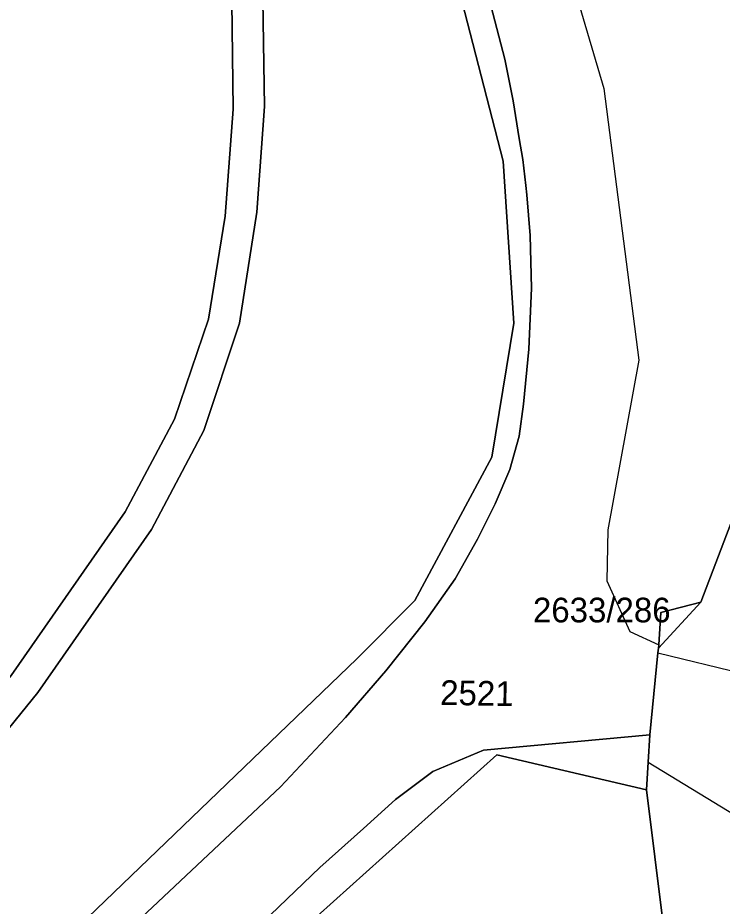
# Model space of a CAD drawing. Extents: x -263423 to -261326, y -1240067 to -1237864.
# Drawn here: x -262169.5 to -262112.4, y -1239271.2 to -1239199.1 of the extents above; entities that cross this region are included whole.
import ezdxf

# ---------------------------------------------------------------- set-up
doc = ezdxf.new("R2010")
doc.units = 0
for name, color, linetype in [('body_kn', 7, 'Continuous'), ('kladpar_druhypozemkov', 7, 'Continuous'), ('kladpar_hranice', 7, 'Continuous'), ('kladpar_parcelnecisla', 7, 'Continuous'), ('kladpar_plochy', 7, 'Continuous'), ('zappar_hrandruhpozemk', 7, 'Continuous')]:
    doc.layers.add(name, color=color, linetype=linetype)

msp = doc.modelspace()

# ---------------------------------------------------------------- linework, layer by layer
at = {"layer": 'body_kn'}
for p, q in [((-262130.04, -1239202.46), (-262130.04, -1239202.46)), ((-262122.03, -1239204.83), (-262122.03, -1239204.83)), ((-262129.38, -1239205.83), (-262129.38, -1239205.83)), ((-262152.06, -1239206.49), (-262152.06, -1239206.49)), ((-262149.52, -1239206.28), (-262149.52, -1239206.28)), ((-262128.88, -1239208.87), (-262128.88, -1239208.87)), ((-262130.18, -1239210.72), (-262130.18, -1239210.72)), ((-262128.59, -1239210.59), (-262128.59, -1239210.59)), ((-262128.35, -1239212.7), (-262128.35, -1239212.7)), ((-262128.26, -1239213.45), (-262128.26, -1239213.45)), ((-262152.7, -1239215.17), (-262152.7, -1239215.17)), ((-262150.15, -1239214.86), (-262150.15, -1239214.86)), ((-262127.98, -1239216.76), (-262127.98, -1239216.76)), ((-262127.89, -1239221.02), (-262127.89, -1239221.02)), ((-262154.07, -1239223.55), (-262154.07, -1239223.55)), ((-262151.56, -1239223.86), (-262151.56, -1239223.86)), ((-262129.3, -1239223.87), (-262129.3, -1239223.87)), ((-262128.11, -1239225.98), (-262128.11, -1239225.98)), ((-262119.17, -1239226.87), (-262119.17, -1239226.87)), ((-262128.53, -1239230.43), (-262128.53, -1239230.43)), ((-262156.81, -1239231.66), (-262156.81, -1239231.66)), ((-262154.45, -1239232.56), (-262154.45, -1239232.56)), ((-262128.89, -1239233.04), (-262128.89, -1239233.04)), ((-262131.1, -1239234.72), (-262131.1, -1239234.72)), ((-262129.64, -1239235.72), (-262129.64, -1239235.72)), ((-262130.82, -1239238.52), (-262130.82, -1239238.52)), ((-262160.81, -1239239.16), (-262160.81, -1239239.16)), ((-262158.68, -1239240.61), (-262158.68, -1239240.61)), ((-262121.68, -1239240.62), (-262121.68, -1239240.62)), ((-262132.26, -1239241.39), (-262132.26, -1239241.39)), ((-262134.08, -1239244.59), (-262134.08, -1239244.59)), ((-262121.78, -1239244.76), (-262121.78, -1239244.76)), ((-262137.34, -1239246.36), (-262137.34, -1239246.36)), ((-262114.16, -1239246.49), (-262114.16, -1239246.49)), ((-262117.39, -1239247.34), (-262117.39, -1239247.34)), ((-262136.53, -1239248.1), (-262136.53, -1239248.1)), ((-262119.92, -1239248.88), (-262119.92, -1239248.88)), ((-262117.63, -1239250.61), (-262117.63, -1239250.61)), ((-262117.63, -1239250.61), (-262117.63, -1239250.61)), ((-262117.58, -1239250.21), (-262117.58, -1239250.21)), ((-262117.58, -1239250.21), (-262117.58, -1239250.21)), ((-262117.56, -1239249.94), (-262117.56, -1239249.94)), ((-262142.03, -1239251.08), (-262142.03, -1239251.08)), ((-262139.68, -1239252.06), (-262139.68, -1239252.06)), ((-262167.9, -1239253.82), (-262167.9, -1239253.82)), ((-262142.95, -1239255.84), (-262142.95, -1239255.84)), ((-262118.28, -1239257.26), (-262118.28, -1239257.26)), ((-262131.78, -1239258.5), (-262131.78, -1239258.5)), ((-262130.69, -1239258.87), (-262130.69, -1239258.87)), ((-262118.42, -1239259.46), (-262118.42, -1239259.46)), ((-262118.42, -1239259.46), (-262118.42, -1239259.46)), ((-262135.89, -1239260.24), (-262135.89, -1239260.24)), ((-262148.24, -1239261.47), (-262148.24, -1239261.47)), ((-262148.24, -1239261.47), (-262148.24, -1239261.47)), ((-262118.57, -1239261.71), (-262118.57, -1239261.71)), ((-262118.57, -1239261.71), (-262118.57, -1239261.71)), ((-262138.91, -1239262.49), (-262138.91, -1239262.49)), ((-262141.5, -1239264.86), (-262141.5, -1239264.86)), ((-262145.03, -1239268), (-262145.03, -1239268))]:
    msp.add_line(p, q, dxfattribs=at)
at = {"layer": 'kladpar_druhypozemkov'}
for p, q in [((-262115.37, -1239247.13), (-262115.37, -1239247.13)), ((-262131.95, -1239252.81), (-262131.95, -1239252.81))]:
    msp.add_line(p, q, dxfattribs=at)
at = {"layer": 'kladpar_hranice'}
for points in [[(-262157.05, -1239082.84), (-262145.6, -1239121.1), (-262134.21, -1239159.96), (-262132.82, -1239164.79), (-262129.2, -1239165.19), (-262117.4, -1239162.5), (-262110.96, -1239185.93), (-262102.7, -1239216.43), (-262114.16, -1239246.49), (-262117.39, -1239247.34), (-262117.56, -1239249.94), (-262117.58, -1239250.21), (-262117.63, -1239250.61), (-262118.28, -1239257.26), (-262131.78, -1239258.5), (-262135.89, -1239260.24), (-262138.91, -1239262.49), (-262141.5, -1239264.86), (-262145.03, -1239268), (-262153.03, -1239275.68)], [(-262225.09, -1239330.95), (-262142.03, -1239251.08), (-262137.34, -1239246.36), (-262131.1, -1239234.72), (-262129.3, -1239223.87), (-262130.18, -1239210.72), (-262138.41, -1239178.7), (-262139.91, -1239179.16), (-262141.18, -1239174.97), (-262139.56, -1239174.44), (-262144.12, -1239159.69), (-262145.42, -1239160.12), (-262155.31, -1239130.91), (-262154.17, -1239130.58), (-262155.42, -1239126.35), (-262156.6, -1239126.67), (-262167.32, -1239086.22)], [(-262167.32, -1239086.22), (-262156.6, -1239126.67), (-262155.42, -1239126.35), (-262154.17, -1239130.58), (-262155.31, -1239130.91), (-262145.42, -1239160.12), (-262144.12, -1239159.69), (-262139.56, -1239174.44), (-262141.18, -1239174.97), (-262139.91, -1239179.16), (-262138.41, -1239178.7), (-262130.18, -1239210.72), (-262129.3, -1239223.87), (-262131.1, -1239234.72), (-262137.34, -1239246.36), (-262142.03, -1239251.08), (-262225.09, -1239330.95)], [(-262185.46, -1239275.49), (-262167.9, -1239253.82), (-262158.68, -1239240.61), (-262154.45, -1239232.56), (-262151.56, -1239223.86), (-262150.15, -1239214.86), (-262149.52, -1239206.28), (-262149.66, -1239197.67), (-262150.75, -1239188.25), (-262152.39, -1239178.91), (-262155.04, -1239162.6), (-262156.89, -1239152.92), (-262160.12, -1239143.61), (-262163.91, -1239137.24), (-262168.21, -1239131.2), (-262171.27, -1239127.37), (-262174.53, -1239123.69), (-262180.02, -1239119.25), (-262185.77, -1239115.14), (-262191.75, -1239111.38), (-262212.51, -1239099.02), (-262218.7, -1239095.03)], [(-262218.7, -1239095.03), (-262212.51, -1239099.02), (-262191.75, -1239111.38), (-262185.77, -1239115.14), (-262180.02, -1239119.25), (-262174.53, -1239123.69), (-262171.27, -1239127.37), (-262168.21, -1239131.2), (-262163.91, -1239137.24), (-262160.12, -1239143.61), (-262156.89, -1239152.92), (-262155.04, -1239162.6), (-262152.39, -1239178.91), (-262150.75, -1239188.25), (-262149.66, -1239197.67), (-262149.52, -1239206.28), (-262150.15, -1239214.86), (-262151.56, -1239223.86), (-262154.45, -1239232.56), (-262158.68, -1239240.61), (-262167.9, -1239253.82), (-262185.46, -1239275.49)], [(-262187.49, -1239273.94), (-262181.45, -1239266.32), (-262180.04, -1239264.56), (-262170.07, -1239252.44), (-262160.81, -1239239.16), (-262156.81, -1239231.66), (-262154.07, -1239223.55), (-262152.7, -1239215.17), (-262152.06, -1239206.49), (-262152.16, -1239197.79), (-262153.34, -1239188.31), (-262154.93, -1239178.9), (-262157.37, -1239164.15), (-262157.79, -1239161.58), (-262159.52, -1239152.97), (-262162.4, -1239144.67), (-262166.08, -1239138.56), (-262170.22, -1239132.75), (-262174.77, -1239127.28), (-262180.42, -1239122.18), (-262186.51, -1239117.59), (-262192.96, -1239113.56), (-262213.22, -1239101.52), (-262219.87, -1239097.26)], [(-262145.72, -1239148.52), (-262141.4, -1239161.81), (-262133.15, -1239190.5), (-262130.04, -1239202.46), (-262129.38, -1239205.83), (-262128.88, -1239208.87), (-262128.59, -1239210.59), (-262128.35, -1239212.7), (-262128.26, -1239213.45), (-262127.98, -1239216.76), (-262127.89, -1239221.02), (-262128.11, -1239225.98), (-262128.53, -1239230.43), (-262128.89, -1239233.04), (-262129.64, -1239235.72), (-262130.82, -1239238.52), (-262132.26, -1239241.39), (-262134.08, -1239244.59), (-262136.53, -1239248.1), (-262139.68, -1239252.06), (-262142.95, -1239255.84), (-262148.24, -1239261.47), (-262168.98, -1239281)], [(-262148.24, -1239261.47), (-262142.95, -1239255.84), (-262139.68, -1239252.06), (-262136.53, -1239248.1), (-262134.08, -1239244.59), (-262132.26, -1239241.39), (-262130.82, -1239238.52), (-262129.64, -1239235.72), (-262128.89, -1239233.04), (-262128.53, -1239230.43), (-262128.11, -1239225.98), (-262127.89, -1239221.02), (-262127.98, -1239216.76), (-262128.26, -1239213.45), (-262128.35, -1239212.7), (-262128.59, -1239210.59), (-262128.88, -1239208.87), (-262129.38, -1239205.83), (-262130.04, -1239202.46), (-262133.15, -1239190.5), (-262141.4, -1239161.81), (-262145.72, -1239148.52)], [(-262170.07, -1239252.44), (-262180.04, -1239264.56), (-262184.1, -1239256.08), (-262189.52, -1239248.25), (-262196.11, -1239241.38), (-262203.61, -1239235.71), (-262200.57, -1239226.74), (-262198.99, -1239217.44), (-262198.91, -1239208), (-262200.31, -1239198.66), (-262191.07, -1239193.4), (-262182.26, -1239187.43), (-262173.95, -1239180.8), (-262165.34, -1239172.79), (-262157.37, -1239164.15), (-262154.93, -1239178.9), (-262153.34, -1239188.31), (-262152.16, -1239197.79), (-262152.06, -1239206.49), (-262152.7, -1239215.17), (-262154.07, -1239223.55), (-262156.81, -1239231.66), (-262160.81, -1239239.16), (-262170.07, -1239252.44)], [(-262118.57, -1239261.71), (-262118.42, -1239259.46), (-262118.28, -1239257.26), (-262117.63, -1239250.61), (-262117.58, -1239250.21), (-262114.16, -1239246.49), (-262102.7, -1239216.43), (-262100.76, -1239223.61), (-262105.09, -1239224.81), (-262101.71, -1239236.8), (-262109.06, -1239238.75), (-262105.63, -1239250.95), (-262102.59, -1239250.16), (-262101.44, -1239250.94), (-262102.19, -1239252.15), (-262107.48, -1239253.07), (-262106.92, -1239266.49), (-262106.7, -1239271.87)], [(-262117.58, -1239250.21), (-262117.56, -1239249.94), (-262117.39, -1239247.34), (-262114.16, -1239246.49), (-262117.58, -1239250.21)], [(-262153.03, -1239275.68), (-262145.03, -1239268), (-262141.5, -1239264.86), (-262138.91, -1239262.49), (-262135.89, -1239260.24), (-262131.78, -1239258.5), (-262118.28, -1239257.26), (-262118.42, -1239259.46), (-262118.57, -1239261.71), (-262130.69, -1239258.87), (-262151.88, -1239277.9)], [(-262151.88, -1239277.9), (-262130.69, -1239258.87), (-262118.57, -1239261.71)], [(-262218.77, -1239328.9), (-262217, -1239327.05), (-262215.78, -1239325.84), (-262214.61, -1239324.68), (-262211.46, -1239321.86), (-262196.39, -1239307.64), (-262193.2, -1239304.4), (-262192.04, -1239303.22), (-262189.17, -1239300.41), (-262177.93, -1239289.39), (-262172.66, -1239284.45), (-262168.98, -1239281), (-262148.24, -1239261.47)], [(-262113.88, -1239299.33), (-262118.57, -1239261.71)], [(-262118.57, -1239261.71), (-262113.88, -1239299.33)]]:
    msp.add_lwpolyline(points, dxfattribs=at)
at = {"layer": 'kladpar_plochy'}
for points in [[(-262157.05, -1239082.84), (-262145.6, -1239121.1), (-262134.21, -1239159.96), (-262132.82, -1239164.79), (-262129.2, -1239165.19), (-262117.4, -1239162.5), (-262110.96, -1239185.93), (-262102.7, -1239216.43), (-262114.16, -1239246.49), (-262117.39, -1239247.34), (-262117.56, -1239249.94), (-262117.58, -1239250.21), (-262117.63, -1239250.61), (-262118.28, -1239257.26), (-262131.78, -1239258.5), (-262135.89, -1239260.24), (-262138.91, -1239262.49), (-262141.5, -1239264.86), (-262145.03, -1239268), (-262153.03, -1239275.68)], [(-262225.09, -1239330.95), (-262142.03, -1239251.08), (-262137.34, -1239246.36), (-262131.1, -1239234.72), (-262129.3, -1239223.87), (-262130.18, -1239210.72), (-262138.41, -1239178.7), (-262139.91, -1239179.16), (-262141.18, -1239174.97), (-262139.56, -1239174.44), (-262144.12, -1239159.69), (-262145.42, -1239160.12), (-262155.31, -1239130.91), (-262154.17, -1239130.58), (-262155.42, -1239126.35), (-262156.6, -1239126.67), (-262167.32, -1239086.22)], [(-262167.32, -1239086.22), (-262156.6, -1239126.67), (-262155.42, -1239126.35), (-262154.17, -1239130.58), (-262155.31, -1239130.91), (-262145.42, -1239160.12), (-262144.12, -1239159.69), (-262139.56, -1239174.44), (-262141.18, -1239174.97), (-262139.91, -1239179.16), (-262138.41, -1239178.7), (-262130.18, -1239210.72), (-262129.3, -1239223.87), (-262131.1, -1239234.72), (-262137.34, -1239246.36), (-262142.03, -1239251.08), (-262225.09, -1239330.95)], [(-262185.46, -1239275.49), (-262167.9, -1239253.82), (-262158.68, -1239240.61), (-262154.45, -1239232.56), (-262151.56, -1239223.86), (-262150.15, -1239214.86), (-262149.52, -1239206.28), (-262149.66, -1239197.67), (-262150.75, -1239188.25), (-262152.39, -1239178.91), (-262155.04, -1239162.6), (-262156.89, -1239152.92), (-262160.12, -1239143.61), (-262163.91, -1239137.24), (-262168.21, -1239131.2), (-262171.27, -1239127.37), (-262174.53, -1239123.69), (-262180.02, -1239119.25), (-262185.77, -1239115.14), (-262191.75, -1239111.38), (-262212.51, -1239099.02), (-262218.7, -1239095.03)], [(-262218.7, -1239095.03), (-262212.51, -1239099.02), (-262191.75, -1239111.38), (-262185.77, -1239115.14), (-262180.02, -1239119.25), (-262174.53, -1239123.69), (-262171.27, -1239127.37), (-262168.21, -1239131.2), (-262163.91, -1239137.24), (-262160.12, -1239143.61), (-262156.89, -1239152.92), (-262155.04, -1239162.6), (-262152.39, -1239178.91), (-262150.75, -1239188.25), (-262149.66, -1239197.67), (-262149.52, -1239206.28), (-262150.15, -1239214.86), (-262151.56, -1239223.86), (-262154.45, -1239232.56), (-262158.68, -1239240.61), (-262167.9, -1239253.82), (-262185.46, -1239275.49)], [(-262187.49, -1239273.94), (-262181.45, -1239266.32), (-262180.04, -1239264.56), (-262170.07, -1239252.44), (-262160.81, -1239239.16), (-262156.81, -1239231.66), (-262154.07, -1239223.55), (-262152.7, -1239215.17), (-262152.06, -1239206.49), (-262152.16, -1239197.79), (-262153.34, -1239188.31), (-262154.93, -1239178.9), (-262157.37, -1239164.15), (-262157.79, -1239161.58), (-262159.52, -1239152.97), (-262162.4, -1239144.67), (-262166.08, -1239138.56), (-262170.22, -1239132.75), (-262174.77, -1239127.28), (-262180.42, -1239122.18), (-262186.51, -1239117.59), (-262192.96, -1239113.56), (-262213.22, -1239101.52), (-262219.87, -1239097.26)], [(-262168.98, -1239281), (-262148.24, -1239261.47), (-262142.95, -1239255.84), (-262139.68, -1239252.06), (-262136.53, -1239248.1), (-262134.08, -1239244.59), (-262132.26, -1239241.39), (-262130.82, -1239238.52), (-262129.64, -1239235.72), (-262128.89, -1239233.04), (-262128.53, -1239230.43), (-262128.11, -1239225.98), (-262127.89, -1239221.02), (-262127.98, -1239216.76), (-262128.26, -1239213.45), (-262128.35, -1239212.7), (-262128.59, -1239210.59), (-262128.88, -1239208.87), (-262129.38, -1239205.83), (-262130.04, -1239202.46), (-262133.15, -1239190.5), (-262141.4, -1239161.81), (-262145.72, -1239148.52)], [(-262145.72, -1239148.52), (-262141.4, -1239161.81), (-262133.15, -1239190.5), (-262130.04, -1239202.46), (-262129.38, -1239205.83), (-262128.88, -1239208.87), (-262128.59, -1239210.59), (-262128.35, -1239212.7), (-262128.26, -1239213.45), (-262127.98, -1239216.76), (-262127.89, -1239221.02), (-262128.11, -1239225.98), (-262128.53, -1239230.43), (-262128.89, -1239233.04), (-262129.64, -1239235.72), (-262130.82, -1239238.52), (-262132.26, -1239241.39), (-262134.08, -1239244.59), (-262136.53, -1239248.1), (-262139.68, -1239252.06), (-262142.95, -1239255.84), (-262148.24, -1239261.47), (-262168.98, -1239281)], [(-262113.88, -1239299.33), (-262118.57, -1239261.71), (-262118.42, -1239259.46), (-262118.28, -1239257.26), (-262117.63, -1239250.61), (-262117.58, -1239250.21), (-262114.16, -1239246.49), (-262102.7, -1239216.43), (-262100.76, -1239223.61), (-262105.09, -1239224.81), (-262101.71, -1239236.8), (-262109.06, -1239238.75), (-262105.63, -1239250.95), (-262102.59, -1239250.16), (-262101.44, -1239250.94), (-262102.19, -1239252.15), (-262107.48, -1239253.07), (-262106.92, -1239266.49), (-262106.7, -1239271.87)], [(-262153.03, -1239275.68), (-262145.03, -1239268), (-262141.5, -1239264.86), (-262138.91, -1239262.49), (-262135.89, -1239260.24), (-262131.78, -1239258.5), (-262118.28, -1239257.26), (-262118.42, -1239259.46), (-262118.57, -1239261.71), (-262130.69, -1239258.87), (-262151.88, -1239277.9)], [(-262151.88, -1239277.9), (-262130.69, -1239258.87), (-262118.57, -1239261.71), (-262113.88, -1239299.33)]]:
    msp.add_lwpolyline(points, dxfattribs=at)
for points in [[(-262170.07, -1239252.44), (-262180.04, -1239264.56), (-262184.1, -1239256.08), (-262189.52, -1239248.25), (-262196.11, -1239241.38), (-262203.61, -1239235.71), (-262200.57, -1239226.74), (-262198.99, -1239217.44), (-262198.91, -1239208), (-262200.31, -1239198.66), (-262191.07, -1239193.4), (-262182.26, -1239187.43), (-262173.95, -1239180.8), (-262165.34, -1239172.79), (-262157.37, -1239164.15), (-262154.93, -1239178.9), (-262153.34, -1239188.31), (-262152.16, -1239197.79), (-262152.06, -1239206.49), (-262152.7, -1239215.17), (-262154.07, -1239223.55), (-262156.81, -1239231.66), (-262160.81, -1239239.16)], [(-262117.58, -1239250.21), (-262117.56, -1239249.94), (-262117.39, -1239247.34), (-262114.16, -1239246.49)]]:
    msp.add_lwpolyline(points, close=True, dxfattribs=at)
at = {"layer": 'zappar_hrandruhpozemk'}
for p, q in [((-262122.03, -1239204.83), (-262119.17, -1239226.87)), ((-262117.63, -1239250.61), (-262107.48, -1239253.07)), ((-262118.42, -1239259.46), (-262106.92, -1239266.49))]:
    msp.add_line(p, q, dxfattribs=at)
for points in [[(-262133.64, -1239165.03), (-262126.7, -1239188.96), (-262122.03, -1239204.83)], [(-262119.17, -1239226.87), (-262121.68, -1239240.62), (-262121.78, -1239244.76), (-262119.92, -1239248.88), (-262117.56, -1239249.94)]]:
    msp.add_lwpolyline(points, dxfattribs=at)

# ---------------------------------------------------------------- texts
at = {"layer": 'kladpar_parcelnecisla'}
msp.add_text('2633/286', height=2, dxfattribs=at).set_placement((-262127.761, -1239248.13))
msp.add_text('2521', height=2, rotation=359, dxfattribs=at).set_placement((-262135.296, -1239254.819))

doc.saveas('drawing.dxf')
